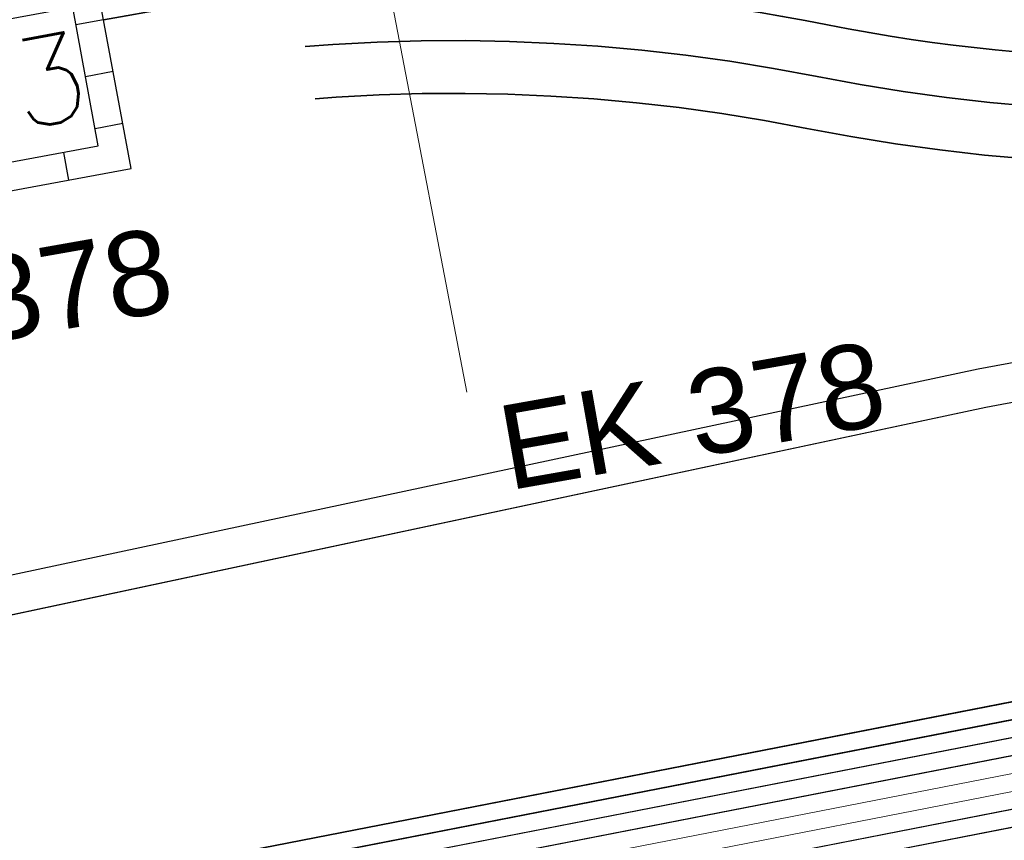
# Model space of a CAD drawing. Header units: metres. Extents: x -502 to 161, y -108 to 174.
# Tile 404 of 656: x -122.09 to -119.3, y -26.18 to -23.85. Entities that reach past the tile are written whole.
import ezdxf

# ---------------------------------------------------------------- set-up
doc = ezdxf.new("R2010")
doc.units = ezdxf.units.M
doc.header["$LTSCALE"] = 0.1
doc.linetypes.add('237', pattern=[93, 75, -18])
for name, color, linetype in [('BRI31-005.05-5p02-Koordinierung Lageplan 4. BA ZOB West 2022-06-15', 7, 'Continuous'), ('BRI31-005.06-5f07-Koordinierung Lageplan 4. BA ZOB Fernbusbahnh', 7, 'Continuous'), ('BRI32-005.02-5f05-Koordinierung Schemaplan 4 BA ZOB Teilbereich', 7, 'Continuous'), ('BRI32-005.03-5f06-Koordinierung Schemaplan 4 BA ZOB Teilbereich 2 Ost - Bahnhofsallee 2023-01-21', 7, 'Continuous')]:
    doc.layers.add(name, color=color, linetype=linetype)
doc.styles.add('Arial', font='arial.ttf')
doc.styles.add('Txt', font='txt_____.ttf')

msp = doc.modelspace()

# ---------------------------------------------------------------- linework, layer by layer
at = {"layer": 'BRI31-005.05-5p02-Koordinierung Lageplan 4. BA ZOB West 2022-06-15', "color": 1, "linetype": 'Continuous', "lineweight": 18, "true_color": 0xff0000, "transparency": 33554687}
msp.add_line((-121.0872, -23.5324), (-120.8237, -24.9042), dxfattribs=at)
at = {"layer": 'BRI31-005.05-5p02-Koordinierung Lageplan 4. BA ZOB West 2022-06-15', "color": 7, "linetype": 'Continuous', "lineweight": 25, "transparency": 33554687}
for p, q in [((-121.8552, -23.8469), (-121.9339, -23.8615)), ((-121.828, -23.9944), (-121.9066, -24.009)), ((-121.8007, -24.1419), (-121.8794, -24.1565)), ((-121.9541, -24.3025), (-121.9686, -24.2238))]:
    msp.add_line(p, q, dxfattribs=at)
at = {"layer": 'BRI31-005.05-5p02-Koordinierung Lageplan 4. BA ZOB West 2022-06-15', "color": 6, "linetype": 'Continuous', "lineweight": 25, "true_color": 0xff00ff, "transparency": 33554687, "flags": 128}
for points in [[(-12.8197, -7.1584), (-13.0948, -7.1684), (-17.6753, -7.3484), (-25.0233, -7.7685), (-29.4119, -8.0888), (-36.588, -9.7298), (-36.8022, -9.7791), (-48.761, -11.229), (-54.8582, -12.3594), (-60.5568, -13.5195), (-72.2392, -15.9794), (-83.9386, -18.0493), (-95.7552, -20.2994), (-107.5641, -22.6294), (-119.3715, -24.8394), (-124.8625, -26.009), (-126.093, -26.1489), (-127.2478, -26.3291), (-138.8097, -28.3993), (-150.5411, -30.6494), (-156.6329, -31.8278), (-162.3974, -31.1788), (-174.3003, -29.339)], [(-174.3171, -29.4477), (-162.412, -31.2879), (-156.6285, -31.939), (-150.5203, -30.7574), (-138.7897, -28.5075), (-127.2296, -26.4376), (-126.0783, -26.2579), (-124.8448, -26.1177), (-119.3499, -24.9473), (-107.5433, -22.7374), (-95.7342, -20.4074), (-83.9188, -18.1575), (-72.2182, -16.0874), (-60.5345, -13.6272), (-54.8372, -12.4674), (-48.7444, -11.3378), (-36.7832, -9.8876), (-36.5634, -9.837), (-29.3955, -8.1979), (-25.0161, -7.8783), (-17.67, -7.4583), (-13.0906, -7.2783), (-12.8157, -7.2683)]]:
    msp.add_lwpolyline(points, dxfattribs=at)
at = {"layer": 'BRI31-005.05-5p02-Koordinierung Lageplan 4. BA ZOB West 2022-06-15', "color": 190, "linetype": 'Continuous', "lineweight": 35, "true_color": 0x7f00ff, "transparency": 33554687, "flags": 128}
for points in [[(-55.7007, -13.3634), (-59.4327, -13.9934), (-61.4087, -14.3464), (-62.2647, -14.4984), (-62.6667, -14.5974), (-62.8907, -14.7334), (-63.5967, -15.2334), (-64.4177, -15.8004), (-64.8657, -15.8864), (-69.7037, -16.7484), (-75.4637, -17.6884), (-81.7337, -18.6534), (-88.9077, -20.0034), (-93.6827, -20.7334), (-98.9647, -21.6334), (-104.5957, -22.9234), (-121.8907, -26.2934), (-126.8117, -27.2034), (-150.4477, -31.7134), (-157.1307, -33.0134), (-162.7687, -32.1234), (-174.7807, -30.4434), (-178.1477, -29.6134), (-179.1357, -29.4334)], [(-93.6747, -20.7824), (-98.9547, -21.6824), (-104.5847, -22.9724), (-121.8807, -26.3424), (-126.8027, -27.2524), (-150.4387, -31.7624), (-150.7407, -31.8214), (-157.1297, -33.0644), (-162.7757, -32.1724), (-174.7877, -30.4934), (-178.1567, -29.6624), (-179.1357, -29.4844)]]:
    msp.add_lwpolyline(points, dxfattribs=at)
at = {"layer": 'BRI31-005.05-5p02-Koordinierung Lageplan 4. BA ZOB West 2022-06-15', "color": 250, "linetype": 'Continuous', "lineweight": 25, "true_color": 0x333333, "transparency": 33554687, "flags": 128}
for points in [[(-62.5057, -14.9114), (-62.7017, -15.0274), (-63.4007, -15.5204), (-64.2987, -16.1364), (-69.6477, -17.0914), (-75.4007, -18.0314), (-81.6707, -18.9964), (-88.8497, -20.3464), (-93.6247, -21.0764), (-104.5317, -23.2174), (-121.8307, -26.5874), (-126.7577, -27.4974), (-150.3937, -32.0074), (-150.6907, -32.0664), (-157.1247, -33.3194), (-162.8107, -32.4174), (-174.8227, -30.7434), (-176.4997, -30.2264), (-178.1847, -29.8094), (-179.1357, -29.6374)], [(-62.4797, -14.9544), (-62.6747, -15.0694), (-63.3727, -15.5614), (-64.2817, -16.1844), (-69.6397, -17.1404), (-75.3917, -18.0804), (-81.6617, -19.0454), (-88.8417, -20.3954), (-93.6157, -21.1254), (-104.5217, -23.2664), (-121.8207, -26.6364), (-126.7487, -27.5464), (-150.3847, -32.0564), (-150.6807, -32.1154), (-157.1237, -33.3704), (-162.8177, -32.4664), (-174.8297, -30.7934), (-176.5117, -30.2754), (-178.1947, -29.8584), (-179.1357, -29.6884)], [(-93.6667, -20.8314), (-98.9447, -21.7314), (-104.5737, -23.0214), (-121.8707, -26.3914), (-126.7937, -27.3014), (-150.4297, -31.8114), (-150.7307, -31.8704), (-157.1287, -33.1154), (-162.7827, -32.2214), (-174.7947, -30.5434), (-178.1657, -29.7114), (-179.1357, -29.5354)], [(-93.6587, -20.8804), (-98.9347, -21.7804), (-104.5627, -23.0704), (-121.8607, -26.4404), (-126.7847, -27.3504), (-150.4207, -31.8604), (-150.7207, -31.9194), (-157.1277, -33.1664), (-162.7897, -32.2704), (-174.8017, -30.5934), (-178.1747, -29.7604), (-179.1357, -29.5864)]]:
    msp.add_lwpolyline(points, dxfattribs=at)
at = {"layer": 'BRI31-005.05-5p02-Koordinierung Lageplan 4. BA ZOB West 2022-06-15', "color": 116, "linetype": 'Continuous', "lineweight": 13, "true_color": 0x007f3f, "transparency": 33554687, "flags": 128}
for points in [[(-150.4307, -31.8114), (-126.7937, -27.3014), (-121.8697, -26.3914), (-104.5727, -23.0214), (-98.8977, -21.7234), (-93.6667, -20.8304)], [(-150.4217, -31.8604), (-126.7847, -27.3504), (-121.8597, -26.4404), (-104.5617, -23.0704), (-98.9347, -21.7804), (-93.6587, -20.8794)], [(-93.6347, -21.0284), (-98.8577, -21.9194), (-104.5307, -23.2174), (-121.8317, -26.5874), (-126.7577, -27.4974), (-150.3927, -32.0074)], [(-93.6267, -21.0774), (-98.8947, -21.9764), (-104.5197, -23.2664), (-121.8217, -26.6364), (-126.7487, -27.5464), (-150.3837, -32.0564)]]:
    msp.add_lwpolyline(points, dxfattribs=at)
at = {"layer": 'BRI31-005.05-5p02-Koordinierung Lageplan 4. BA ZOB West 2022-06-15', "color": 251, "linetype": 'Continuous', "lineweight": 13, "true_color": 0x5b5b5b, "transparency": 33554687, "flags": 128}
for points in [[(-93.6507, -20.9294), (-98.8777, -21.8214), (-104.5517, -23.1194), (-121.8507, -26.4894), (-126.7757, -27.3994), (-150.4117, -31.9094), (-150.7107, -31.9684), (-157.1267, -33.2174), (-162.7967, -32.3194), (-174.8087, -30.6434), (-176.5547, -29.7624), (-176.4667, -28.8414), (-176.3907, -28.5144)], [(-93.6427, -20.9784), (-98.9147, -21.8784), (-104.5407, -23.1684), (-121.8407, -26.5384), (-126.7667, -27.4484), (-150.4027, -31.9584), (-150.7007, -32.0174), (-157.1257, -33.2684), (-162.8037, -32.3684), (-174.8157, -30.6934), (-176.6607, -29.8214), (-176.5657, -28.8254), (-176.4877, -28.4914)]]:
    msp.add_lwpolyline(points, dxfattribs=at)
at = {"layer": 'BRI31-005.05-5p02-Koordinierung Lageplan 4. BA ZOB West 2022-06-15', "color": 3, "linetype": '237', "lineweight": 35, "true_color": 0x00ff00, "transparency": 33554687, "flags": 128}
msp.add_lwpolyline([(-104.7382, -21.518), (-117.859, -24.017), (-117.859, -24.017, -0.096537), (-119.8292, -24.0085), (-119.8292, -24.0085), (-119.8292, -24.0085, 0.095135), (-121.828, -23.9944), (-121.828, -23.9944)], format="xyb", dxfattribs=at)
at = {"layer": 'BRI31-005.05-5p02-Koordinierung Lageplan 4. BA ZOB West 2022-06-15', "color": 7, "linetype": '237', "lineweight": 35, "transparency": 33554687, "flags": 128}
msp.add_lwpolyline([(-104.7101, -21.6653), (-117.8309, -24.1643, -0.096537), (-119.8586, -24.1556), (-119.8586, -24.1556, 0.095135), (-121.8007, -24.1419), (-121.8007, -24.1419)], format="xyb", dxfattribs=at)
at = {"layer": 'BRI31-005.05-5p02-Koordinierung Lageplan 4. BA ZOB West 2022-06-15', "color": 7, "linetype": 'Continuous', "lineweight": 35, "transparency": 33554687, "flags": 128}
for points in [[(-121.7143, -23.509), (-121.7143, -23.509, 0.077797), (-124.9243, -24.6371), (-124.9243, -24.6371), (-124.9243, -24.6371, -0.076344), (-126.5696, -25.2206), (-126.5696, -25.2206), (-128.0113, -25.4955, 0.037449), (-128.9815, -25.757), (-128.9815, -25.757, -0.037369), (-129.9498, -26.0178), (-129.9498, -26.0178), (-136.2762, -27.2242), (-136.2762, -27.2242, -0.208112), (-137.7007, -26.9027), (-137.7007, -26.9027, 0.128116), (-138.1528, -26.7235, 0.076484), (-138.6494, -26.7384)], [(-121.8552, -23.8469), (-121.8552, -23.8469, -0.095135), (-119.7999, -23.8614), (-119.7999, -23.8614, 0.096537), (-117.887, -23.8696)]]:
    msp.add_lwpolyline(points, format="xyb", dxfattribs=at)
at = {"layer": 'BRI31-005.05-5p02-Koordinierung Lageplan 4. BA ZOB West 2022-06-15', "color": 7, "linetype": 'Continuous', "lineweight": 25, "transparency": 33554687, "flags": 128}
for points in [[(-122.8229, -23.8935), (-122.7211, -24.4442), (-122.4065, -24.386), (-121.7771, -24.2698), (-121.8788, -23.7191), (-122.8229, -23.8935)], [(-122.7297, -23.9576), (-122.657, -24.351), (-121.8703, -24.2056), (-121.943, -23.8123), (-122.7297, -23.9576)]]:
    msp.add_lwpolyline(points, dxfattribs=at)
at = {"layer": 'BRI31-005.06-5f07-Koordinierung Lageplan 4. BA ZOB Fernbusbahnh', "color": 190, "linetype": 'Continuous', "lineweight": 30, "true_color": 0x7f00ff, "transparency": 33554687, "flags": 128}
for points in [[(-55.7007, -13.3634), (-59.4327, -13.9934), (-61.4087, -14.3464), (-62.2647, -14.4984), (-62.6667, -14.5974), (-62.8907, -14.7334), (-63.5967, -15.2334), (-64.4177, -15.8004), (-64.8657, -15.8864), (-69.7037, -16.7484), (-75.4637, -17.6884), (-81.7337, -18.6534), (-88.9077, -20.0034), (-93.6827, -20.7334), (-98.9647, -21.6334), (-104.5957, -22.9234), (-121.8907, -26.2934), (-126.8117, -27.2034), (-150.4477, -31.7134), (-157.1307, -33.0134), (-162.7687, -32.1234), (-174.7807, -30.4434), (-178.1477, -29.6134), (-179.1357, -29.4334)], [(-93.6747, -20.7824), (-98.9547, -21.6824), (-104.5847, -22.9724), (-121.8807, -26.3424), (-126.8027, -27.2524), (-150.4387, -31.7624), (-150.7407, -31.8214), (-157.1297, -33.0644), (-162.7757, -32.1724), (-174.7877, -30.4934), (-178.1567, -29.6624), (-179.1357, -29.4844)]]:
    msp.add_lwpolyline(points, dxfattribs=at)
at = {"layer": 'BRI31-005.06-5f07-Koordinierung Lageplan 4. BA ZOB Fernbusbahnh', "color": 250, "linetype": 'Continuous', "lineweight": 20, "true_color": 0x333333, "transparency": 33554687, "flags": 128}
for points in [[(-62.5057, -14.9114), (-62.7017, -15.0274), (-63.4007, -15.5204), (-64.2987, -16.1364), (-69.6477, -17.0914), (-75.4007, -18.0314), (-81.6707, -18.9964), (-88.8497, -20.3464), (-93.6247, -21.0764), (-104.5317, -23.2174), (-121.8307, -26.5874), (-126.7577, -27.4974), (-150.3937, -32.0074), (-150.6907, -32.0664), (-157.1247, -33.3194), (-162.8107, -32.4174), (-174.8227, -30.7434), (-176.4997, -30.2264), (-178.1847, -29.8094), (-179.1357, -29.6374)], [(-62.4797, -14.9544), (-62.6747, -15.0694), (-63.3727, -15.5614), (-64.2817, -16.1844), (-69.6397, -17.1404), (-75.3917, -18.0804), (-81.6617, -19.0454), (-88.8417, -20.3954), (-93.6157, -21.1254), (-104.5217, -23.2664), (-121.8207, -26.6364), (-126.7487, -27.5464), (-150.3847, -32.0564), (-150.6807, -32.1154), (-157.1237, -33.3704), (-162.8177, -32.4664), (-174.8297, -30.7934), (-176.5117, -30.2754), (-178.1947, -29.8584), (-179.1357, -29.6884)], [(-93.6667, -20.8314), (-98.9447, -21.7314), (-104.5737, -23.0214), (-121.8707, -26.3914), (-126.7937, -27.3014), (-150.4297, -31.8114), (-150.7307, -31.8704), (-157.1287, -33.1154), (-162.7827, -32.2214), (-174.7947, -30.5434), (-178.1657, -29.7114), (-179.1357, -29.5354)], [(-93.6587, -20.8804), (-98.9347, -21.7804), (-104.5627, -23.0704), (-121.8607, -26.4404), (-126.7847, -27.3504), (-150.4207, -31.8604), (-150.7207, -31.9194), (-157.1277, -33.1664), (-162.7897, -32.2704), (-174.8017, -30.5934), (-178.1747, -29.7604), (-179.1357, -29.5864)]]:
    msp.add_lwpolyline(points, dxfattribs=at)
at = {"layer": 'BRI32-005.02-5f05-Koordinierung Schemaplan 4 BA ZOB Teilbereich', "color": 6, "linetype": 'Continuous', "lineweight": 25, "true_color": 0xff00ff, "transparency": 33554687, "flags": 128}
for points in [[(-12.8197, -7.1584), (-13.0948, -7.1684), (-17.6753, -7.3484), (-25.0233, -7.7685), (-29.4119, -8.0888), (-36.588, -9.7298), (-36.8022, -9.7791), (-48.761, -11.229), (-54.8582, -12.3594), (-60.5568, -13.5195), (-72.2392, -15.9794), (-83.9386, -18.0493), (-95.7552, -20.2994), (-107.5641, -22.6294), (-119.3715, -24.8394), (-124.8625, -26.009), (-126.093, -26.1489), (-127.2478, -26.3291), (-138.8097, -28.3993), (-150.5411, -30.6494), (-156.6329, -31.8278), (-162.3974, -31.1788), (-174.3003, -29.339)], [(-174.3171, -29.4477), (-162.412, -31.2879), (-156.6285, -31.939), (-150.5203, -30.7574), (-138.7897, -28.5075), (-127.2296, -26.4376), (-126.0783, -26.2579), (-124.8448, -26.1177), (-119.3499, -24.9473), (-107.5433, -22.7374), (-95.7342, -20.4074), (-83.9188, -18.1575), (-72.2182, -16.0874), (-60.5345, -13.6272), (-54.8372, -12.4674), (-48.7444, -11.3378), (-36.7832, -9.8876), (-36.5634, -9.837), (-29.3955, -8.1979), (-25.0161, -7.8783), (-17.67, -7.4583), (-13.0906, -7.2783), (-12.8157, -7.2683)]]:
    msp.add_lwpolyline(points, dxfattribs=at)
at = {"layer": 'BRI32-005.02-5f05-Koordinierung Schemaplan 4 BA ZOB Teilbereich', "color": 190, "linetype": 'Continuous', "lineweight": 35, "true_color": 0x7f00ff, "transparency": 33554687, "flags": 128}
for points in [[(-55.7007, -13.3634), (-59.4327, -13.9934), (-61.4087, -14.3464), (-62.2647, -14.4984), (-62.6667, -14.5974), (-62.8907, -14.7334), (-63.5967, -15.2334), (-64.4177, -15.8004), (-64.8657, -15.8864), (-69.7037, -16.7484), (-75.4637, -17.6884), (-81.7337, -18.6534), (-88.9077, -20.0034), (-93.6827, -20.7334), (-98.9647, -21.6334), (-104.5957, -22.9234), (-121.8907, -26.2934), (-126.8117, -27.2034), (-150.4477, -31.7134), (-157.1307, -33.0134), (-162.7687, -32.1234), (-174.7807, -30.4434), (-178.1477, -29.6134), (-179.1357, -29.4334)], [(-93.6747, -20.7824), (-98.9547, -21.6824), (-104.5847, -22.9724), (-121.8807, -26.3424), (-126.8027, -27.2524), (-150.4387, -31.7624), (-150.7407, -31.8214), (-157.1297, -33.0644), (-162.7757, -32.1724), (-174.7877, -30.4934), (-178.1567, -29.6624), (-179.1357, -29.4844)]]:
    msp.add_lwpolyline(points, dxfattribs=at)
at = {"layer": 'BRI32-005.02-5f05-Koordinierung Schemaplan 4 BA ZOB Teilbereich', "color": 250, "linetype": 'Continuous', "lineweight": 25, "true_color": 0x333333, "transparency": 33554687, "flags": 128}
for points in [[(-93.6667, -20.8314), (-98.9447, -21.7314), (-104.5737, -23.0214), (-121.8707, -26.3914), (-126.7937, -27.3014), (-150.4297, -31.8114), (-150.7307, -31.8704), (-157.1287, -33.1154), (-162.7827, -32.2214), (-174.7947, -30.5434), (-178.1657, -29.7114), (-179.1357, -29.5354)], [(-93.6587, -20.8804), (-98.9347, -21.7804), (-104.5627, -23.0704), (-121.8607, -26.4404), (-126.7847, -27.3504), (-150.4207, -31.8604), (-150.7207, -31.9194), (-157.1277, -33.1664), (-162.7897, -32.2704), (-174.8017, -30.5934), (-178.1747, -29.7604), (-179.1357, -29.5864)]]:
    msp.add_lwpolyline(points, dxfattribs=at)
at = {"layer": 'BRI32-005.02-5f05-Koordinierung Schemaplan 4 BA ZOB Teilbereich', "color": 116, "linetype": 'Continuous', "lineweight": 13, "true_color": 0x007f3f, "transparency": 33554687, "flags": 128}
for points in [[(-150.4307, -31.8114), (-126.7937, -27.3014), (-121.8697, -26.3914), (-104.5727, -23.0214), (-98.8977, -21.7234), (-93.6667, -20.8304)], [(-150.4217, -31.8604), (-126.7847, -27.3504), (-121.8597, -26.4404), (-104.5617, -23.0704), (-98.9347, -21.7804), (-93.6587, -20.8794)], [(-93.6347, -21.0284), (-98.8577, -21.9194), (-104.5307, -23.2174), (-121.8317, -26.5874), (-126.7577, -27.4974), (-150.3927, -32.0074)], [(-93.6267, -21.0774), (-98.8947, -21.9764), (-104.5197, -23.2664), (-121.8217, -26.6364), (-126.7487, -27.5464), (-150.3837, -32.0564)]]:
    msp.add_lwpolyline(points, dxfattribs=at)
at = {"layer": 'BRI32-005.02-5f05-Koordinierung Schemaplan 4 BA ZOB Teilbereich', "color": 251, "linetype": 'Continuous', "lineweight": 13, "true_color": 0x5b5b5b, "transparency": 33554687, "flags": 128}
for points in [[(-93.6507, -20.9294), (-98.8777, -21.8214), (-104.5517, -23.1194), (-121.8507, -26.4894), (-126.7757, -27.3994), (-150.4117, -31.9094), (-150.7107, -31.9684), (-157.1267, -33.2174), (-162.7967, -32.3194), (-174.8087, -30.6434), (-176.5547, -29.7624), (-176.4667, -28.8414), (-176.3907, -28.5144)], [(-93.6427, -20.9784), (-98.9147, -21.8784), (-104.5407, -23.1684), (-121.8407, -26.5384), (-126.7667, -27.4484), (-150.4027, -31.9584), (-150.7007, -32.0174), (-157.1257, -33.2684), (-162.8037, -32.3684), (-174.8157, -30.6934), (-176.6607, -29.8214), (-176.5657, -28.8254), (-176.4877, -28.4914)]]:
    msp.add_lwpolyline(points, dxfattribs=at)
at = {"layer": 'BRI32-005.03-5f06-Koordinierung Schemaplan 4 BA ZOB Teilbereich 2 Ost - Bahnhofsallee 2023-01-21', "color": 1, "linetype": 'Continuous', "lineweight": 13, "true_color": 0xff0000, "transparency": 33554687}
msp.add_line((-121.0872, -23.5324), (-120.8237, -24.9042), dxfattribs=at)
at = {"layer": 'BRI32-005.03-5f06-Koordinierung Schemaplan 4 BA ZOB Teilbereich 2 Ost - Bahnhofsallee 2023-01-21', "color": 6, "linetype": 'Continuous', "lineweight": 20, "true_color": 0xff00ff, "transparency": 33554687, "flags": 128}
for points in [[(-12.8197, -7.1584), (-13.0948, -7.1684), (-17.6753, -7.3484), (-25.0233, -7.7685), (-29.4119, -8.0888), (-36.588, -9.7298), (-36.8022, -9.7791), (-48.761, -11.229), (-54.8582, -12.3594), (-60.5568, -13.5195), (-72.2392, -15.9794), (-83.9386, -18.0493), (-95.7552, -20.2994), (-107.5641, -22.6294), (-119.3715, -24.8394), (-124.8625, -26.009), (-126.093, -26.1489), (-127.2478, -26.3291), (-138.8097, -28.3993), (-150.5411, -30.6494), (-156.6329, -31.8278), (-162.3974, -31.1788), (-174.3003, -29.339)], [(-174.3171, -29.4477), (-162.412, -31.2879), (-156.6285, -31.939), (-150.5203, -30.7574), (-138.7897, -28.5075), (-127.2296, -26.4376), (-126.0783, -26.2579), (-124.8448, -26.1177), (-119.3499, -24.9473), (-107.5433, -22.7374), (-95.7342, -20.4074), (-83.9188, -18.1575), (-72.2182, -16.0874), (-60.5345, -13.6272), (-54.8372, -12.4674), (-48.7444, -11.3378), (-36.7832, -9.8876), (-36.5634, -9.837), (-29.3955, -8.1979), (-25.0161, -7.8783), (-17.67, -7.4583), (-13.0906, -7.2783), (-12.8157, -7.2683)]]:
    msp.add_lwpolyline(points, dxfattribs=at)
at = {"layer": 'BRI32-005.03-5f06-Koordinierung Schemaplan 4 BA ZOB Teilbereich 2 Ost - Bahnhofsallee 2023-01-21', "color": 190, "linetype": 'Continuous', "lineweight": 30, "true_color": 0x7f00ff, "transparency": 33554687, "flags": 128}
for points in [[(-55.7007, -13.3634), (-59.4327, -13.9934), (-61.4087, -14.3464), (-62.2647, -14.4984), (-62.6667, -14.5974), (-62.8907, -14.7334), (-63.5967, -15.2334), (-64.4177, -15.8004), (-64.8657, -15.8864), (-69.7037, -16.7484), (-75.4637, -17.6884), (-81.7337, -18.6534), (-88.9077, -20.0034), (-93.6827, -20.7334), (-98.9647, -21.6334), (-104.5957, -22.9234), (-121.8907, -26.2934), (-126.8117, -27.2034), (-150.4477, -31.7134), (-157.1307, -33.0134), (-162.7687, -32.1234), (-174.7807, -30.4434), (-178.1477, -29.6134), (-179.1357, -29.4334)], [(-93.6747, -20.7824), (-98.9547, -21.6824), (-104.5847, -22.9724), (-121.8807, -26.3424), (-126.8027, -27.2524), (-150.4387, -31.7624), (-150.7407, -31.8214), (-157.1297, -33.0644), (-162.7757, -32.1724), (-174.7877, -30.4934), (-178.1567, -29.6624), (-179.1357, -29.4844)]]:
    msp.add_lwpolyline(points, dxfattribs=at)
at = {"layer": 'BRI32-005.03-5f06-Koordinierung Schemaplan 4 BA ZOB Teilbereich 2 Ost - Bahnhofsallee 2023-01-21', "color": 250, "linetype": 'Continuous', "lineweight": 20, "true_color": 0x333333, "transparency": 33554687, "flags": 128}
for points in [[(-62.5057, -14.9114), (-62.7017, -15.0274), (-63.4007, -15.5204), (-64.2987, -16.1364), (-69.6477, -17.0914), (-75.4007, -18.0314), (-81.6707, -18.9964), (-88.8497, -20.3464), (-93.6247, -21.0764), (-104.5317, -23.2174), (-121.8307, -26.5874), (-126.7577, -27.4974), (-150.3937, -32.0074), (-150.6907, -32.0664), (-157.1247, -33.3194), (-162.8107, -32.4174), (-174.8227, -30.7434), (-176.4997, -30.2264), (-178.1847, -29.8094), (-179.1357, -29.6374)], [(-62.4797, -14.9544), (-62.6747, -15.0694), (-63.3727, -15.5614), (-64.2817, -16.1844), (-69.6397, -17.1404), (-75.3917, -18.0804), (-81.6617, -19.0454), (-88.8417, -20.3954), (-93.6157, -21.1254), (-104.5217, -23.2664), (-121.8207, -26.6364), (-126.7487, -27.5464), (-150.3847, -32.0564), (-150.6807, -32.1154), (-157.1237, -33.3704), (-162.8177, -32.4664), (-174.8297, -30.7934), (-176.5117, -30.2754), (-178.1947, -29.8584), (-179.1357, -29.6884)], [(-93.6667, -20.8314), (-98.9447, -21.7314), (-104.5737, -23.0214), (-121.8707, -26.3914), (-126.7937, -27.3014), (-150.4297, -31.8114), (-150.7307, -31.8704), (-157.1287, -33.1154), (-162.7827, -32.2214), (-174.7947, -30.5434), (-178.1657, -29.7114), (-179.1357, -29.5354)], [(-93.6587, -20.8804), (-98.9347, -21.7804), (-104.5627, -23.0704), (-121.8607, -26.4404), (-126.7847, -27.3504), (-150.4207, -31.8604), (-150.7207, -31.9194), (-157.1277, -33.1664), (-162.7897, -32.2704), (-174.8017, -30.5934), (-178.1747, -29.7604), (-179.1357, -29.5864)]]:
    msp.add_lwpolyline(points, dxfattribs=at)
at = {"layer": 'BRI32-005.03-5f06-Koordinierung Schemaplan 4 BA ZOB Teilbereich 2 Ost - Bahnhofsallee 2023-01-21', "color": 116, "linetype": 'Continuous', "lineweight": 9, "true_color": 0x007f3f, "transparency": 33554687, "flags": 128}
for points in [[(-150.4307, -31.8114), (-126.7937, -27.3014), (-121.8697, -26.3914), (-104.5727, -23.0214), (-98.8977, -21.7234), (-93.6667, -20.8304)], [(-150.4217, -31.8604), (-126.7847, -27.3504), (-121.8597, -26.4404), (-104.5617, -23.0704), (-98.9347, -21.7804), (-93.6587, -20.8794)], [(-93.6347, -21.0284), (-98.8577, -21.9194), (-104.5307, -23.2174), (-121.8317, -26.5874), (-126.7577, -27.4974), (-150.3927, -32.0074)], [(-93.6267, -21.0774), (-98.8947, -21.9764), (-104.5197, -23.2664), (-121.8217, -26.6364), (-126.7487, -27.5464), (-150.3837, -32.0564)]]:
    msp.add_lwpolyline(points, dxfattribs=at)
at = {"layer": 'BRI32-005.03-5f06-Koordinierung Schemaplan 4 BA ZOB Teilbereich 2 Ost - Bahnhofsallee 2023-01-21', "color": 251, "linetype": 'Continuous', "lineweight": 9, "true_color": 0x5b5b5b, "transparency": 33554687, "flags": 128}
for points in [[(-93.6507, -20.9294), (-98.8777, -21.8214), (-104.5517, -23.1194), (-121.8507, -26.4894), (-126.7757, -27.3994), (-150.4117, -31.9094), (-150.7107, -31.9684), (-157.1267, -33.2174), (-162.7967, -32.3194), (-174.8087, -30.6434), (-176.5547, -29.7624), (-176.4667, -28.8414), (-176.3907, -28.5144)], [(-93.6427, -20.9784), (-98.9147, -21.8784), (-104.5407, -23.1684), (-121.8407, -26.5384), (-126.7667, -27.4484), (-150.4027, -31.9584), (-150.7007, -32.0174), (-157.1257, -33.2684), (-162.8037, -32.3684), (-174.8157, -30.6934), (-176.6607, -29.8214), (-176.5657, -28.8254), (-176.4877, -28.4914)]]:
    msp.add_lwpolyline(points, dxfattribs=at)
at = {"layer": 'BRI32-005.03-5f06-Koordinierung Schemaplan 4 BA ZOB Teilbereich 2 Ost - Bahnhofsallee 2023-01-21', "color": 3, "linetype": '237', "lineweight": 30, "true_color": 0x00ff00, "transparency": 33554687, "flags": 128}
msp.add_lwpolyline([(-104.7382, -21.518), (-117.859, -24.017), (-117.859, -24.017, -0.096537), (-119.8292, -24.0085), (-119.8292, -24.0085), (-119.8292, -24.0085, 0.095135), (-121.828, -23.9944), (-121.828, -23.9944)], format="xyb", dxfattribs=at)
at = {"layer": 'BRI32-005.03-5f06-Koordinierung Schemaplan 4 BA ZOB Teilbereich 2 Ost - Bahnhofsallee 2023-01-21', "color": 7, "linetype": '237', "lineweight": 30, "transparency": 33554687, "flags": 128}
msp.add_lwpolyline([(-104.7101, -21.6653), (-117.8309, -24.1643, -0.096537), (-119.8586, -24.1556), (-119.8586, -24.1556, 0.095135), (-121.8007, -24.1419), (-121.8007, -24.1419)], format="xyb", dxfattribs=at)
at = {"layer": 'BRI32-005.03-5f06-Koordinierung Schemaplan 4 BA ZOB Teilbereich 2 Ost - Bahnhofsallee 2023-01-21', "color": 7, "linetype": 'Continuous', "lineweight": 30, "transparency": 33554687, "flags": 128}
msp.add_lwpolyline([(-121.8552, -23.8469), (-121.8552, -23.8469, -0.095135), (-119.7999, -23.8614), (-119.7999, -23.8614, 0.096537), (-117.887, -23.8696)], format="xyb", dxfattribs=at)

# ---------------------------------------------------------------- texts
at = {"layer": 'BRI31-005.05-5p02-Koordinierung Lageplan 4. BA ZOB West 2022-06-15', "color": 7, "transparency": 33554687, "insert": (-122.612, -24.002), "char_height": 0.25, "attachment_point": 1, "rotation": 10.4655, "line_spacing_factor": 0.25, "style": 'Txt'}
msp.add_mtext('DW3', dxfattribs=at)
at = {"layer": 'BRI31-005.05-5p02-Koordinierung Lageplan 4. BA ZOB West 2022-06-15', "color": 1, "true_color": 0xff0000, "transparency": 33554687, "char_height": 0.24, "attachment_point": 1, "rotation": 10.0084, "line_spacing_factor": 0.25, "style": 'Arial'}
for insert in [(-122.7708, -24.6247), (-120.7468, -24.9475)]:
    msp.add_mtext('EK 378', dxfattribs=dict(at, insert=insert))
at = {"layer": 'BRI32-005.03-5f06-Koordinierung Schemaplan 4 BA ZOB Teilbereich 2 Ost - Bahnhofsallee 2023-01-21', "color": 1, "true_color": 0xff0000, "transparency": 33554687, "insert": (-120.7468, -24.9475), "char_height": 0.24, "attachment_point": 1, "rotation": 10.0084, "line_spacing_factor": 0.25, "style": 'Arial'}
msp.add_mtext('EK 378', dxfattribs=at)

doc.saveas('drawing.dxf')
